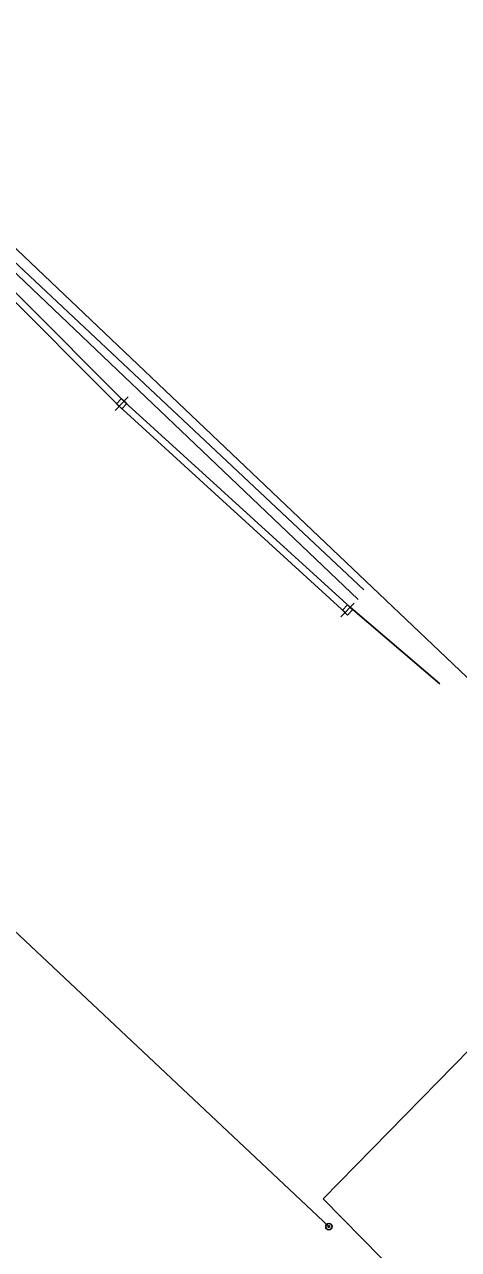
# Model space of a CAD drawing. Extents: x 2377639 to 2379738, y 729875 to 732734.
# Drawn here: x 2378789.8 to 2378926.7, y 730567.8 to 730954.4 of the extents above; entities that cross this region are included whole.
import ezdxf

# ---------------------------------------------------------------- set-up
doc = ezdxf.new("R2010")
doc.units = 0
for name, color, linetype in [('Default', 7, 'Continuous'), ('TOPO_ELEC_Cable_Overhead-Exist', 7, 'Continuous'), ('TOPO_ELEC_Power-Pole', 7, 'Continuous'), ('TOPO_GAS_Line', 7, 'Continuous'), ('TOPO_SAN_Plastic-Pipe', 7, 'Continuous'), ('TOPO_TELE_Overhead-Line', 7, 'Continuous'), ('TOPO_TELE_Underground-FO-Cable', 7, 'Continuous'), ('TOPO_TV_Cable-Overhead', 7, 'Continuous'), ('TOPO_WTRUTIL_Line', 7, 'Continuous'), ('TOPO_WTRUTIL_Valve', 7, 'Continuous')]:
    doc.layers.add(name, color=color, linetype=linetype)

# ---------------------------------------------------------------- blocks, each defined once
blk = doc.blocks.new('WV_6')
at = {"layer": 'Default'}
blk.add_circle((0, 0), 0.0127, dxfattribs=at)
for start, end in [(0, 180), (180, 0)]:
    blk.add_arc((0, 0), 0.00318, start, end, dxfattribs=at)
blk = doc.blocks.new('UP_1')
at = {"layer": 'Default'}
for p, q in [((-0.0145, 0.0145), (0.0145, 0.0145)), ((-0.0145, -0.0145), (-0.0145, 0.0145)), ((0, 0.0381), (0, -0.0381)), ((0.0145, 0.0145), (0.0145, -0.0145)), ((0.0145, -0.0145), (-0.0145, -0.0145))]:
    blk.add_line(p, q, dxfattribs=at)

msp = doc.modelspace()

# ---------------------------------------------------------------- linework, layer by layer
at = {"layer": 'TOPO_ELEC_Cable_Overhead-Exist'}
for p, q in [((2378819.66, 730833.88), (2378688.88, 730965.21)), ((2378890.89, 730768.76), (2378819.66, 730833.88))]:
    msp.add_line(p, q, dxfattribs=at)
at = {"layer": 'TOPO_GAS_Line'}
msp.add_line((2378895.04, 730772.87), (2378552.72, 731099.34), dxfattribs=at)
at = {"layer": 'TOPO_SAN_Plastic-Pipe'}
msp.add_line((2378959.17, 730719.91), (2378689.23, 730976.58), dxfattribs=at)
at = {"layer": 'TOPO_TELE_Overhead-Line'}
msp.add_lwpolyline([(2378920.83, 730746.33), (2378892.58, 730770.36), (2378821.34, 730835.31), (2378690.39, 730966.79)], dxfattribs=at)
at = {"layer": 'TOPO_TELE_Underground-FO-Cable'}
for p, q in [((2379262.85, 730971.45), (2378884, 730583.73)), ((2378884, 730583.73), (2378986.91, 730479.45))]:
    msp.add_line(p, q, dxfattribs=at)
at = {"layer": 'TOPO_TV_Cable-Overhead'}
msp.add_line((2378896.81, 730775.92), (2378491.45, 731156.99), dxfattribs=at)
at = {"layer": 'TOPO_WTRUTIL_Line'}
msp.add_line((2378650.11, 730796.86), (2378885.8, 730574.99), dxfattribs=at)

# ---------------------------------------------------------------- block references
at = {"layer": 'TOPO_ELEC_Power-Pole', "xscale": 78.74000000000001, "yscale": 78.74, "rotation": -43.76602493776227}
for p in [(2378820.44, 730834.71), (2378891.68, 730769.58)]:
    msp.add_blockref('UP_1', p, dxfattribs=at)
at = {"layer": 'TOPO_WTRUTIL_Valve', "xscale": 78.74000000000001, "yscale": 78.74000000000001}
msp.add_blockref('WV_6', (2378885.8, 730574.99), dxfattribs=at)

doc.saveas('drawing.dxf')
